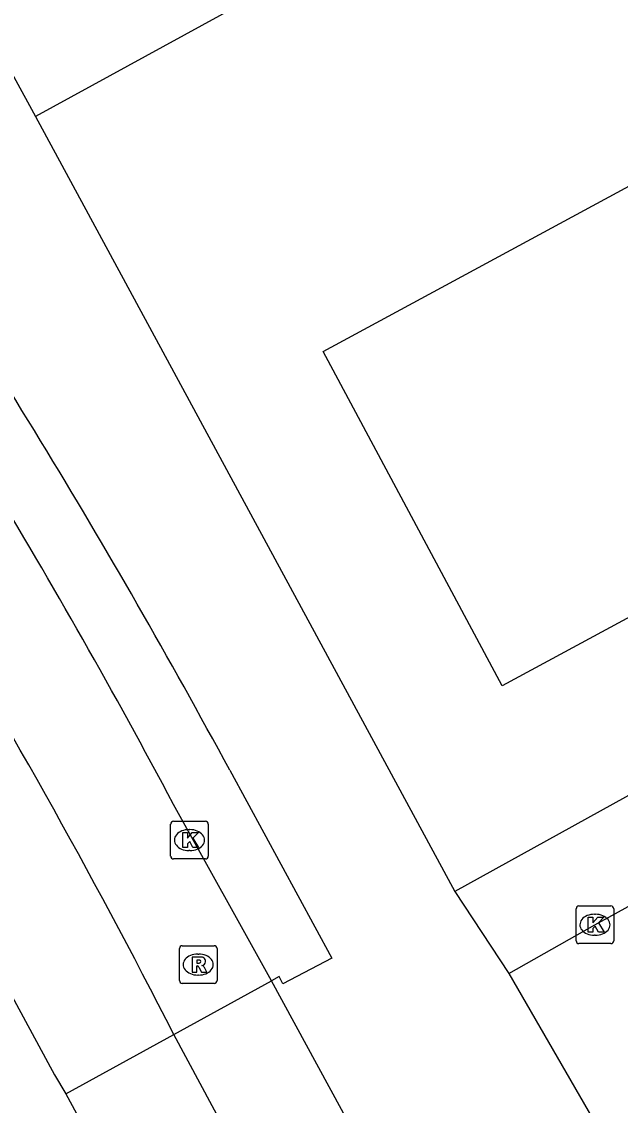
# Model space of a CAD drawing. Extents: x 161087 to 161922, y 382574 to 383873.
# Drawn here: x 161492.94 to 161508.87, y 383436.26 to 383465.08 of the extents above; entities that cross this region are included whole.
import ezdxf

# ---------------------------------------------------------------- set-up
doc = ezdxf.new("R2010")
doc.units = 0
for name, color, linetype in [('IMGEO_Kolk', 7, 'Continuous'), ('IMGEO_OVBaan_gesloten', 7, 'Continuous'), ('IMGEO_OVBaan_open', 7, 'Continuous'), ('IMGEO_Pand', 7, 'Continuous'), ('IMGEO_Pand_vergunning_verleend', 7, 'Continuous'), ('IMGEO_Rijbaan_lokaal_gesloten', 7, 'Continuous'), ('IMGEO_Rijbaan_lokaal_open', 7, 'Continuous'), ('IMGEO_Rioolput', 7, 'Continuous'), ('IMGEO_Voetpad_open', 7, 'Continuous')]:
    doc.layers.add(name, color=color, linetype=linetype)

msp = doc.modelspace()

# ---------------------------------------------------------------- linework, layer by layer
at = {"layer": 'IMGEO_Kolk'}
for p, q in [((161496.981, 383443.813), (161497.833, 383443.813)), ((161496.906, 383442.887), (161496.906, 383443.739)), ((161497.394, 383443.593), (161497.419, 383443.593)), ((161497.907, 383443.739), (161497.907, 383442.887)), ((161497.417, 383443.033), (161497.392, 383443.033)), ((161497.833, 383442.813), (161496.981, 383442.813)), ((161507.773, 383441.56), (161508.625, 383441.56)), ((161507.698, 383440.634), (161507.698, 383441.486)), ((161508.186, 383441.34), (161508.211, 383441.34)), ((161508.699, 383441.486), (161508.699, 383440.634)), ((161508.209, 383440.78), (161508.184, 383440.78)), ((161508.625, 383440.56), (161507.773, 383440.56))]:
    msp.add_line(p, q, dxfattribs=at)
for points in [[(161496.981, 383443.813), (161497.833, 383443.813)], [(161496.906, 383442.887), (161496.906, 383443.739)], [(161497.907, 383443.739), (161497.907, 383442.887)], [(161497.227, 383443.513), (161497.35, 383443.513), (161497.35, 383443.362), (161497.48, 383443.513), (161497.644, 383443.513), (161497.498, 383443.362), (161497.651, 383443.113), (161497.499, 383443.113), (161497.414, 383443.277), (161497.35, 383443.21), (161497.35, 383443.113), (161497.227, 383443.113), (161497.227, 383443.513)], [(161497.833, 383442.813), (161496.981, 383442.813)], [(161507.773, 383441.56), (161508.625, 383441.56)], [(161507.698, 383440.634), (161507.698, 383441.486)], [(161508.019, 383441.26), (161508.142, 383441.26), (161508.142, 383441.109), (161508.272, 383441.26), (161508.436, 383441.26), (161508.29, 383441.109), (161508.443, 383440.86), (161508.291, 383440.86), (161508.206, 383441.024), (161508.142, 383440.957), (161508.142, 383440.86), (161508.019, 383440.86), (161508.019, 383441.26)], [(161508.699, 383441.486), (161508.699, 383440.634)], [(161508.625, 383440.56), (161507.773, 383440.56)]]:
    msp.add_lwpolyline(points, dxfattribs=at)
for centre, start, end in [((161496.983, 383443.737), 91.552, 178.448), ((161496.983, 383443.737), 91.552, 178.448), ((161497.831, 383443.737), 1.552, 88.448), ((161497.831, 383443.737), 1.552, 88.448), ((161496.983, 383442.889), 181.552, 268.448), ((161496.983, 383442.889), 181.552, 268.448), ((161497.831, 383442.889), 271.552, 358.448), ((161497.831, 383442.889), 271.552, 358.448), ((161507.775, 383441.484), 91.552, 178.448), ((161507.775, 383441.484), 91.552, 178.448), ((161508.623, 383441.484), 1.552, 88.448), ((161508.623, 383441.484), 1.552, 88.448), ((161507.775, 383440.636), 181.552, 268.448), ((161507.775, 383440.636), 181.552, 268.448), ((161508.623, 383440.636), 271.552, 358.448), ((161508.623, 383440.636), 271.552, 358.448)]:
    msp.add_arc(centre, 0.0765, start, end, dxfattribs=at)
for centre, major_axis, ratio, start_param, end_param in [((161497.393, 383443.313), (-0.387, 0.002), 0.722429, 4.712389, 7.853982), ((161497.418, 383443.313), (-0.39, 0.002), 0.717154, 1.570796, 4.712389), ((161508.185, 383441.06), (-0.387, 0.002), 0.722429, 4.712389, 7.853982), ((161508.21, 383441.06), (-0.39, 0.002), 0.717154, 1.570796, 4.712389)]:
    msp.add_ellipse(centre, major_axis=major_axis, ratio=ratio, start_param=start_param, end_param=end_param, dxfattribs=at)
at = {"layer": 'IMGEO_OVBaan_gesloten'}
for points in [[(161489.581, 383444.88), (161493.811, 383437.067), (161494.112, 383436.56)], [(161494.112, 383436.56), (161496.988, 383438.141)]]:
    msp.add_lwpolyline(points, dxfattribs=at)
msp.add_arc((161335.561, 383355.882), 181.178, 27.00207, 36.16287, dxfattribs=at)
at = {"layer": 'IMGEO_OVBaan_open'}
for points in [[(161503.178, 383426.642), (161496.988, 383438.141)], [(161494.112, 383436.56), (161500.344, 383425.094)]]:
    msp.add_lwpolyline(points, dxfattribs=at)
at = {"layer": 'IMGEO_Pand'}
for points in [[(161517.061, 383475.571), (161502.632, 383467.666), (161493.311, 383462.56)], [(161489.526, 383469.47), (161493.311, 383462.56)]]:
    msp.add_lwpolyline(points, dxfattribs=at)
at = {"layer": 'IMGEO_Pand_vergunning_verleend'}
msp.add_lwpolyline([(161500.963, 383456.309), (161517.16, 383465.058), (161521.955, 383456.18), (161505.728, 383447.414), (161500.963, 383456.309)], dxfattribs=at)
at = {"layer": 'IMGEO_Rijbaan_lokaal_gesloten'}
for points in [[(161499.589, 383439.572), (161496.98, 383444.264)], [(161496.988, 383438.141), (161499.589, 383439.572)]]:
    msp.add_lwpolyline(points, dxfattribs=at)
msp.add_arc((161345.233, 383363.792), 171.764, 27.93721, 34.62309, dxfattribs=at)
at = {"layer": 'IMGEO_Rijbaan_lokaal_open'}
for points in [[(161505.908, 383439.768), (161508.2, 383441.059), (161529.712, 383452.867), (161542.655, 383460.003)], [(161505.835, 383428.094), (161499.589, 383439.572)], [(161505.908, 383439.768), (161509.307, 383433.882)]]:
    msp.add_lwpolyline(points, dxfattribs=at)
at = {"layer": 'IMGEO_Rioolput'}
for p, q in [((161497.139, 383439.576), (161497.139, 383440.428)), ((161497.214, 383440.502), (161498.066, 383440.502)), ((161498.14, 383440.428), (161498.14, 383439.576)), ((161497.627, 383440.282), (161497.652, 383440.282)), ((161498.066, 383439.502), (161497.214, 383439.502)), ((161497.65, 383439.722), (161497.625, 383439.722))]:
    msp.add_line(p, q, dxfattribs=at)
for points in [[(161497.139, 383439.576), (161497.139, 383440.428)], [(161497.214, 383440.502), (161498.066, 383440.502)], [(161498.14, 383440.428), (161498.14, 383439.576)], [(161497.728, 383440.2), (161497.476, 383440.202), (161497.476, 383439.802)], [(161497.654, 383440.121), (161497.6, 383440.121), (161497.6, 383440.04)], [(161497.476, 383439.802), (161497.6, 383439.802), (161497.6, 383439.964), (161497.611, 383439.964)], [(161497.6, 383440.04), (161497.652, 383440.04)], [(161497.658, 383439.935), (161497.729, 383439.802), (161497.869, 383439.802), (161497.804, 383439.928)], [(161498.066, 383439.502), (161497.214, 383439.502)]]:
    msp.add_lwpolyline(points, dxfattribs=at)
for centre, radius, start, end in [((161497.216, 383440.426), 0.0765, 91.552, 178.448), ((161497.216, 383440.426), 0.0765, 91.552, 178.448), ((161498.064, 383440.426), 0.0765, 1.552, 88.448), ((161498.064, 383440.426), 0.0765, 1.552, 88.448), ((161497.66, 383440.025), 0.0964, 77.0061, 93.1865), ((161497.674, 383440.082), 0.0378, 276.6634, 79.6772), ((161497.727, 383440.09), 0.109, 350.3612, 89.416), ((161497.725, 383440.09), 0.112, 277.5842, 350.9817), ((161497.61, 383439.911), 0.0533, 26.0293, 88.6989), ((161497.636, 383440.229), 0.19, 274.7715, 282.9687), ((161497.709, 383439.875), 0.108, 29.5134, 73.7905), ((161497.216, 383439.578), 0.0765, 181.552, 268.448), ((161497.216, 383439.578), 0.0765, 181.552, 268.448), ((161498.064, 383439.578), 0.0765, 271.552, 358.448), ((161498.064, 383439.578), 0.0765, 271.552, 358.448)]:
    msp.add_arc(centre, radius, start, end, dxfattribs=at)
for centre, major_axis, ratio, start_param, end_param in [((161497.626, 383440.002), (-0.387, 0.002), 0.722429, 4.712389, 7.853982), ((161497.651, 383440.002), (-0.39, 0.002), 0.717154, 1.570796, 4.712389)]:
    msp.add_ellipse(centre, major_axis=major_axis, ratio=ratio, start_param=start_param, end_param=end_param, dxfattribs=at)
at = {"layer": 'IMGEO_Voetpad_open'}
for points in [[(161493.311, 383462.56), (161504.466, 383441.945)], [(161528.278, 383455.096), (161504.466, 383441.945)], [(161498.477, 383445.174), (161501.194, 383440.172), (161499.894, 383439.487), (161499.792, 383439.685), (161499.589, 383439.572)], [(161504.466, 383441.945), (161505.908, 383439.768)]]:
    msp.add_lwpolyline(points, dxfattribs=at)
msp.add_arc((161329.454, 383353.921), 192.083, 28.36395, 34.39328, dxfattribs=at)

doc.saveas('drawing.dxf')
